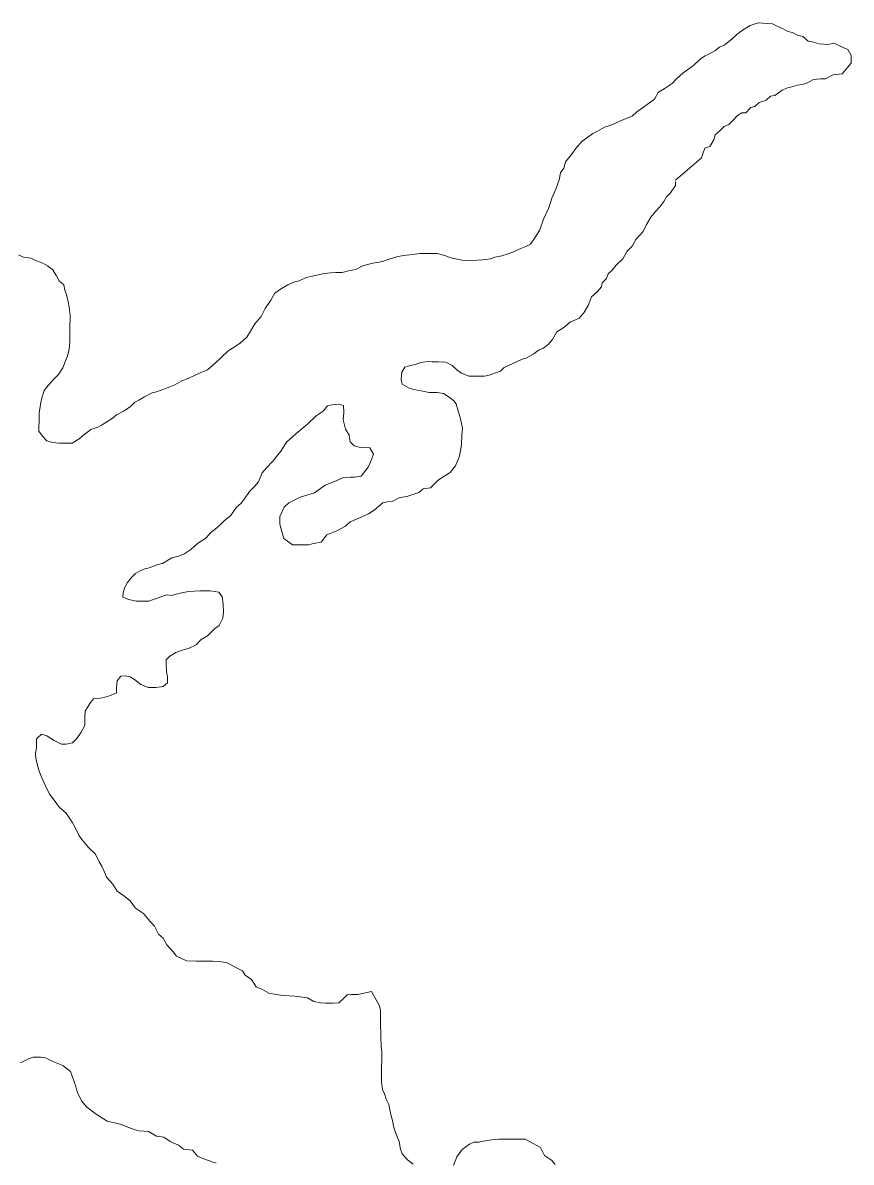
# Model space of a CAD drawing. Extents: x 553962 to 842807, y 8883888 to 9032388.
# Drawn here: x 621872 to 625783, y 8943403 to 8948781 of the extents above; entities that cross this region are included whole.
import ezdxf

# ---------------------------------------------------------------- set-up
doc = ezdxf.new("R2010")
doc.units = 0
doc.header["$LTSCALE"] = 200
doc.layers.add('25', color=7, linetype='Continuous', lineweight=13)

msp = doc.modelspace()

# ---------------------------------------------------------------- linework, layer by layer
at = {"layer": '25'}
for points in [[(625344.2, 8948781.4), (625306.1, 8948768.7), (625269.1, 8948746.8), (625242.2, 8948726.6), (625218.7, 8948704.8), (625183.6, 8948676.1), (625161, 8948666.2), (625138.4, 8948648.8), (625110.8, 8948634), (625090.7, 8948624.1), (625070.6, 8948609.2), (625037.8, 8948579.4), (625010.1, 8948559.5), (624990, 8948544.7), (624957.3, 8948514.8), (624937.1, 8948494.9), (624904.4, 8948472.6), (624871.8, 8948452.8), (624854, 8948420.4), (624826.3, 8948400.5), (624796.2, 8948378.2), (624771, 8948360.8), (624748.4, 8948341), (624713.2, 8948326.2), (624693.2, 8948318.8), (624663.1, 8948304), (624643, 8948296.6), (624617.9, 8948289.2), (624585.2, 8948269.4), (624562.7, 8948259.6), (624532.5, 8948237.2), (624512.4, 8948222.3), (624482.1, 8948187.5), (624461.9, 8948160.1), (624434.1, 8948125.2), (624426.4, 8948095.2), (624411.2, 8948072.8), (624403.4, 8948040.3), (624388.1, 8947995.4), (624370.2, 8947952.9), (624354.9, 8947908), (624332, 8947858), (624311.6, 8947800.6), (624288.8, 8947765.7), (624268.6, 8947735.8), (624246, 8947725.9), (624215.9, 8947713.6), (624193.3, 8947701.2), (624163.2, 8947691.4), (624133.1, 8947681.6), (624100.5, 8947674.3), (624080.5, 8947666.9), (624042.9, 8947662.2), (623990.5, 8947658.6), (623945.8, 8947660.4), (623899.4, 8947670.7), (623858.1, 8947684.4), (623827.6, 8947692.3), (623802.8, 8947692.5), (623780.2, 8947692.7), (623747.7, 8947692.9), (623710.2, 8947688.1), (623670.1, 8947683.4), (623642.6, 8947678.6), (623597.5, 8947663.8), (623574.9, 8947656.5), (623554.8, 8947651.6), (623524.8, 8947646.8), (623504.8, 8947641.9), (623477.2, 8947634.6), (623444.5, 8947617.3), (623409.5, 8947610), (623379.4, 8947602.7), (623349.4, 8947602.9), (623326.8, 8947600.5), (623294.3, 8947598.2), (623274.3, 8947593.4), (623239.2, 8947586.1), (623209.1, 8947578.8), (623176.5, 8947564), (623156.5, 8947559.1), (623123.8, 8947544.3), (623093.7, 8947527), (623061, 8947504.7), (623043.2, 8947472.2), (623015.4, 8947432.3), (622997.6, 8947394.9), (622967.4, 8947360.1), (622947.1, 8947325.2), (622929.4, 8947297.7), (622899.2, 8947270.4), (622869, 8947250.6), (622841.3, 8947233.2), (622808.6, 8947200.9), (622778.4, 8947173.6), (622743.1, 8947143.7), (622713, 8947131.4), (622682.9, 8947116.6), (622655.3, 8947104.3), (622622.7, 8947092), (622590, 8947072.2)], [(625783, 8948590.7), (625782.1, 8948627.4), (625766.8, 8948654.9), (625733.2, 8948670.1), (625702.6, 8948685.4), (625672, 8948679.3), (625632.3, 8948682.4), (625632.3, 8948682.4), (625598.7, 8948691.5), (625580.3, 8948694.6), (625553.8, 8948717.4), (625528.8, 8948722.6), (625506.4, 8948735.2), (625484, 8948740.4), (625461.6, 8948753.1), (625436.6, 8948763.2), (625411.7, 8948775.9), (625344.2, 8948781.4)], [(624953.4, 8948037.9), (625076.8, 8948144.7), (625084.4, 8948167.2), (625092.1, 8948189.7), (625114.7, 8948197.1), (625134.9, 8948229.5), (625140.1, 8948252), (625162.8, 8948271.8), (625182.9, 8948291.7), (625205.5, 8948301.6), (625225.7, 8948321.5), (625245.8, 8948343.9), (625266, 8948356.3), (625286, 8948356.2), (625308.7, 8948381), (625328.7, 8948385.9), (625348.9, 8948405.8), (625381.5, 8948415.6), (625401.6, 8948435.5), (625421.6, 8948437.9), (625456.8, 8948462.7), (625476.9, 8948472.6), (625497, 8948477.4), (625529.6, 8948487.2), (625549.6, 8948489.6), (625569.6, 8948494.5), (625604.8, 8948514.3), (625639.8, 8948516.5), (625662.3, 8948516.4), (625697.5, 8948536.2), (625740.1, 8948540.9), (625783, 8948590.7)], [(623458.1, 8946443), (623503.3, 8946462.8), (623530.9, 8946480.1), (623571.2, 8946514.9), (623593.8, 8946519.7), (623616.3, 8946522.1), (623648.9, 8946539.4), (623689, 8946546.7), (623741.7, 8946563.8), (623761.8, 8946581.2), (623796.8, 8946586), (623834.6, 8946623.3), (623889.9, 8946658), (623915.2, 8946690.4), (623934, 8946736.3), (623942.9, 8946789.7), (623945.2, 8946834.1), (623947.4, 8946867.5), (623938.5, 8946911.9), (623925.1, 8946954.2), (623918.5, 8946983.1), (623907.3, 8946996.4), (623890.1, 8947011), (623857.8, 8947031.2), (623827.8, 8947036.4), (623790.3, 8947036.7), (623752.8, 8947044.4), (623717.8, 8947049.7), (623695.4, 8947057.3), (623663, 8947075.1), (623658.2, 8947097.6), (623660.9, 8947132.7), (623676.1, 8947155.1), (623696.2, 8947162.5), (623728.8, 8947169.8), (623751.3, 8947177.1), (623783.9, 8947181.9), (623803.9, 8947181.8), (623833.9, 8947181.6), (623868.9, 8947178.8), (623898.8, 8947163.6), (623921.1, 8947143.5), (623943.5, 8947128.3), (623978.4, 8947113), (623998.4, 8947112.9), (624028.5, 8947112.7), (624051, 8947112.6), (624073.5, 8947117.4), (624098.6, 8947127.3), (624126.7, 8947136.9), (624144.4, 8947154.6), (624182.9, 8947172.3), (624230.2, 8947193), (624230.2, 8947193), (624230.2, 8947193), (624248, 8947198.9), (624284.4, 8947218.7), (624307, 8947236.1), (624327.1, 8947243.4), (624352.2, 8947263.3), (624372.4, 8947285.7), (624392.7, 8947323.1), (624392.7, 8947323.1), (624425.5, 8947343.8), (624458.1, 8947370.2), (624478.2, 8947377.6), (624498.2, 8947387.5), (624521, 8947412.4), (624541.2, 8947447.3), (624556.5, 8947487.2), (624584.2, 8947512.1), (624604.4, 8947534.5), (624607.1, 8947554.5), (624627.2, 8947574.4), (624634.9, 8947596.9), (624655, 8947614.3), (624672.7, 8947636.7), (624705.5, 8947666.5), (624725.8, 8947703.9), (624748.4, 8947726.3), (624766.2, 8947758.8), (624801.5, 8947796.1), (624814.2, 8947826), (624837, 8947863.4), (624859.7, 8947890.8), (624879.9, 8947913.2), (624897.6, 8947938.1), (624910.3, 8947960.6), (624930.4, 8947978), (624953.2, 8948012.9), (624953.3, 8948032.3)], [(622590, 8947072.2), (622557.4, 8947059.8), (622537.3, 8947052.5), (622502.2, 8947040.2), (622482.2, 8947035.3), (622447, 8947015.5), (622419.4, 8947000.7), (622399.3, 8946988.3), (622379.1, 8946968.4), (622346.5, 8946948.6), (622313.8, 8946931.3), (622293.7, 8946913.9), (622263.5, 8946894.1), (622243.4, 8946881.7), (622223.3, 8946871.8), (622193.2, 8946862), (622158, 8946834.7), (622137.9, 8946817.3), (622105.2, 8946797.5), (622075.2, 8946797.7), (622042.7, 8946797.9), (622012.7, 8946800.6), (621985.2, 8946808.3), (621965.4, 8946830.9), (621948.1, 8946853.6), (621948.2, 8946876.1), (621948.4, 8946898.7), (621948.7, 8946938.7), (621951.4, 8946958.7), (621956.6, 8946988.7), (621961.8, 8947011.2), (621972, 8947046.2), (621992.2, 8947068.6), (622020, 8947101), (622040.1, 8947120.8), (622060.4, 8947153.3), (622073.2, 8947185.7), (622083.3, 8947208.2), (622091.1, 8947240.7), (622093.8, 8947275.7), (622094, 8947295.7), (622094.1, 8947315.8), (622094.5, 8947355.8), (622094.6, 8947378.4), (622094.8, 8947400.9), (622090.1, 8947438.5), (622085.3, 8947463.5), (622078, 8947498.6), (622070.7, 8947518.7), (622065.9, 8947543.8), (622043.5, 8947564), (622031.2, 8947586.6), (622011.4, 8947616.7), (621989, 8947634.4), (621966.6, 8947647.1), (621931.7, 8947659.8), (621909.3, 8947670), (621874.3, 8947675.2), (621851.8, 8947685.4)], [(622691, 8945845.7), (622691, 8945845.7), (622713.4, 8945869.7), (622743.6, 8945887), (622778.8, 8945921.8), (622799, 8945936.7), (622816.7, 8945971.6), (622819.5, 8945999.1), (622817.2, 8946036.7), (622812.5, 8946071.8), (622797.7, 8946094.4), (622797.7, 8946094.4), (622756.2, 8946100.3), (622708, 8946100.3), (622654.2, 8946097.5), (622614.6, 8946089), (622572.1, 8946077.7), (622552.5, 8946081), (622514.8, 8946068.7), (622467.2, 8946051.5), (622444.7, 8946051.7), (622407.2, 8946051.9), (622372.2, 8946059.7), (622344.8, 8946069.9), (622344.9, 8946089.9), (622352.6, 8946114.9), (622365.3, 8946139.8), (622383, 8946162.2), (622403.2, 8946182.1), (622425.8, 8946194.5), (622448.3, 8946204.4), (622468.4, 8946209.2), (622488.5, 8946216.6), (622508.5, 8946224), (622531.1, 8946228.8), (622574.9, 8946256), (622574.9, 8946256), (622606.1, 8946264.5), (622631.6, 8946273), (622665.5, 8946295.6), (622696.7, 8946323.9), (622736.3, 8946349.4), (622759, 8946374.9), (622787.3, 8946397.5), (622807.1, 8946414.5), (622824.1, 8946431.5), (622852.4, 8946454.1), (622880.7, 8946494.4), (622900.9, 8946511.8), (622918.6, 8946534.2), (622941.3, 8946569.1), (622964, 8946591.5), (622984.2, 8946613.9), (623002, 8946656.3), (623022.2, 8946681.2), (623052.1, 8946712.6), (623090, 8946759.3), (623116.7, 8946801.6), (623161.1, 8946841.6), (623216.8, 8946888.3), (623256.8, 8946926.1), (623290.2, 8946948.3), (623310.2, 8946972.7), (623339.1, 8946979.4), (623363.6, 8946981.6), (623385.8, 8946975), (623388.1, 8946941.6), (623384.1, 8946906.7), (623394.7, 8946863.8), (623412.5, 8946834.9), (623417, 8946803.8), (623437, 8946783.8), (623465.6, 8946775.9), (623510.7, 8946775.7), (623527.9, 8946745.5), (623520.3, 8946723), (623502.5, 8946683.1), (623469.6, 8946640.7), (623439.6, 8946635.9), (623419.6, 8946636.1), (623382, 8946633.8), (623351.9, 8946619), (623299.2, 8946599.3), (623248.9, 8946562.1), (623181.2, 8946542.5), (623128.5, 8946515.3), (623105.8, 8946495.4), (623085.5, 8946450.5), (623085.2, 8946415.5), (623095, 8946380.3), (623104.7, 8946347.7), (623144.5, 8946317.4), (623182, 8946317.2), (623222, 8946316.9), (623244.6, 8946324.3), (623279.7, 8946329.1), (623307.4, 8946363.9), (623355.1, 8946383.6), (623395.3, 8946405.9), (623418, 8946425.8), (623458.1, 8946443)], [(623518.7, 8944209.5), (623453.5, 8944194.9), (623423.5, 8944195.1), (623403.5, 8944192.7), (623383.3, 8944172.8), (623363.2, 8944155.4), (623335.6, 8944153.1), (623300.6, 8944153.3), (623278.1, 8944156), (623245.7, 8944161.2), (623215.8, 8944178.9), (623155.8, 8944186.8), (623100.8, 8944189.7), (623068.3, 8944194.9), (623033.4, 8944200.2), (623001, 8944220.4), (622973.6, 8944230.6), (622951.3, 8944265.8), (622921.5, 8944286), (622909.1, 8944306.1), (622874.2, 8944323.9), (622836.9, 8944344.2), (622809.4, 8944349.4), (622766.9, 8944352.2), (622729.4, 8944352.4), (622691.9, 8944352.7), (622644.3, 8944353), (622597, 8944375.8), (622582.2, 8944395.9), (622552.4, 8944428.7), (622535.1, 8944461.3), (622512.8, 8944479), (622493, 8944516.7), (622473.2, 8944539.3), (622441, 8944577.1), (622403.7, 8944602.4), (622378.9, 8944637.6), (622349.1, 8944660.3), (622316.7, 8944683.1), (622297, 8944715.8), (622267.2, 8944748.5), (622259.8, 8944768.6), (622245.1, 8944801.2), (622232.7, 8944821.3), (622215.5, 8944856.5), (622183.2, 8944886.8), (622165.9, 8944906.9), (622151, 8944927), (622136.2, 8944947.2), (622118.9, 8944982.3), (622104.1, 8945007.4), (622076.9, 8945050.2), (622044.6, 8945077.9), (622014.9, 8945118.2), (621997.6, 8945140.8), (621977.9, 8945183.5), (621961.8, 8945217.2), (621948.8, 8945249.6), (621940.2, 8945282), (621933.7, 8945310), (621931.5, 8945333.8), (621935.8, 8945359.6), (621937, 8945401.6), (621959.7, 8945424), (621984.7, 8945416.3), (622019.5, 8945393.6), (622054.4, 8945375.8), (622076.9, 8945375.7), (622107, 8945383), (622127.1, 8945402.9), (622147.3, 8945432.8), (622165.1, 8945465.2), (622165.4, 8945502.8), (622165.6, 8945532.8), (622188.4, 8945567.7), (622206.1, 8945590.1), (622226.1, 8945592.5), (622248.6, 8945594.8), (622281.2, 8945604.6), (622313.8, 8945619.4), (622314, 8945642), (622316.8, 8945674.5), (622334.4, 8945696.9), (622354.7, 8945698.4), (622378.4, 8945694.1), (622399.3, 8945681.4), (622429.2, 8945658.7), (622464.1, 8945643.5), (622499.1, 8945643.2), (622534.2, 8945648), (622554.3, 8945665.4), (622554.5, 8945695.4), (622549.7, 8945718), (622549.4, 8945757.9), (622549.4, 8945774.9), (622549.4, 8945774.9), (622566.4, 8945791.9), (622594.7, 8945808.9), (622625.9, 8945820.2), (622657, 8945828.7), (622691, 8945845.7)], [(623715, 8943394.5), (623687.7, 8943414.7), (623662.9, 8943442.4), (623655.6, 8943465), (623648.3, 8943500.1), (623641, 8943520.2), (623628.7, 8943552.8), (623621.3, 8943572.9), (623619, 8943592.9), (623609.3, 8943628.1), (623604.4, 8943650.6), (623599.6, 8943675.7), (623587.3, 8943700.8), (623580, 8943725.9), (623570.2, 8943746), (623565.4, 8943781.1), (623565.6, 8943806.1), (623566, 8943853.7), (623566.2, 8943883.7), (623566.5, 8943926.3), (623564.2, 8943948.8), (623562, 8943993.9), (623562.2, 8944016.4), (623559.9, 8944046.5), (623560.1, 8944074), (623560.3, 8944094), (623560.5, 8944119.1), (623555.7, 8944141.6), (623518.7, 8944209.5)], [(621860.8, 8943871.4), (621898.5, 8943891.2), (621921, 8943898.6), (621956.1, 8943898.3), (621978.5, 8943895.7), (622013.4, 8943877.9), (622060.8, 8943860.1), (622097.4, 8943831.2), (622116.1, 8943779.7), (622130.7, 8943732.3), (622149, 8943692.2), (622174.5, 8943663), (622218.3, 8943630.1), (622218.3, 8943630.1), (622269.5, 8943597.3), (622269.5, 8943597.3), (622331.5, 8943582.7), (622331.5, 8943582.7), (622372.9, 8943566.9), (622397.8, 8943556.7), (622420.3, 8943551.6), (622465.3, 8943548.8), (622502.6, 8943526), (622537.6, 8943520.8), (622567.5, 8943500.5), (622607.3, 8943482.8), (622629.7, 8943465.1), (622672.2, 8943459.8), (622697, 8943432.1), (622739.4, 8943414.3), (622784.3, 8943399)], [(624385.3, 8943392.6), (624368, 8943412.7), (624335.6, 8943435.5), (624315.9, 8943473.2), (624281, 8943490.9), (624243.7, 8943511.2), (624206.1, 8943511.5), (624158.6, 8943511.8), (624118.6, 8943512), (624098.6, 8943509.7), (624061, 8943504.9), (624026, 8943497.6), (624001, 8943497.8), (623980.9, 8943487.9), (623945.7, 8943463.1), (623920.4, 8943428.2), (623905.1, 8943388.3)]]:
    msp.add_lwpolyline(points, dxfattribs=at)

doc.saveas('drawing.dxf')
